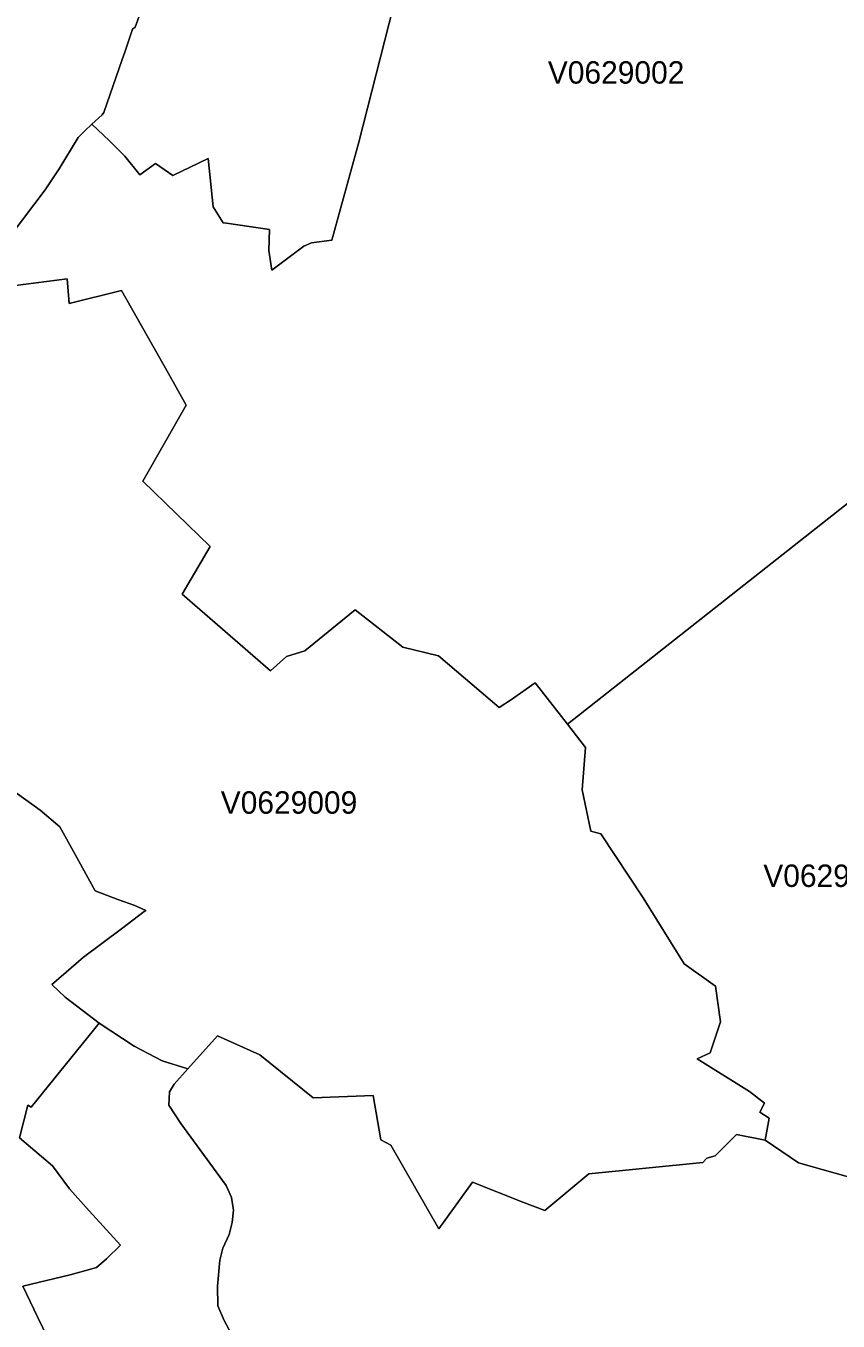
# Model space of a CAD drawing. Extents: x 369010 to 735936, y 6377141 to 6616555.
# Drawn here: x 585396 to 589023, y 6471844 to 6477626 of the extents above; entities that cross this region are included whole.
import ezdxf
from ezdxf.enums import TextEntityAlignment as Align

# ---------------------------------------------------------------- set-up
doc = ezdxf.new("R2010")
doc.units = 0
doc.header["$LTSCALE"] = 40
doc.layers.add('3', color=7, linetype='Continuous', lineweight=13)
doc.layers.add('4', color=7, linetype='Continuous')

msp = doc.modelspace()

# ---------------------------------------------------------------- linework, layer by layer
at = {"layer": '3'}
for points in [[(587231.7, 6478474.62), (586882.32, 6477106.89), (586762.49, 6476670.13), (586671.13, 6476656.89), (586636.87, 6476642.98), (586494.21, 6476534.91), (586481.3, 6476622.96), (586484.28, 6476717.3), (586291.8, 6476746.09), (586276.57, 6476746.76), (586232.22, 6476817.92), (586209.38, 6477033.74), (586051.98, 6476957.77), (585974.2, 6477011.89), (585905.51, 6476960.42), (585837.32, 6477044.99), (585769.3, 6477112.52), (585690.36, 6477186.66)], [(585930.17, 6477747.56), (585884.16, 6477620.95), (585871.75, 6477610.85), (585837.32, 6477508.9), (585825.9, 6477475.97), (585743.98, 6477238.96), (585735.87, 6477228.54), (585690.36, 6477186.66), (585769.3, 6477112.52), (585837.32, 6477044.99), (585905.51, 6476960.42), (585974.2, 6477011.89), (586051.98, 6476957.77), (586209.38, 6477033.74), (586232.22, 6476817.92), (586276.57, 6476746.76), (586291.8, 6476746.09), (586484.28, 6476717.3), (586481.3, 6476622.96), (586494.21, 6476534.91), (586636.87, 6476642.98), (586671.13, 6476656.89), (586762.49, 6476670.13), (586882.32, 6477106.89), (587231.7, 6478474.62)], [(585330.88, 6476693.79), (585481.99, 6476894.05), (585543.89, 6476988.06), (585629.78, 6477128.24), (585658.58, 6477157.7), (585690.36, 6477186.66), (585735.87, 6477228.54), (585743.98, 6477238.96), (585825.9, 6477475.97), (585837.32, 6477508.9), (585871.75, 6477610.85), (585884.16, 6477620.95), (585930.17, 6477747.56)], [(585690.36, 6477186.66), (585658.58, 6477157.7), (585629.78, 6477128.24), (585543.89, 6476988.06), (585481.99, 6476894.05), (585330.88, 6476693.79)], [(585284.54, 6474251.45), (585460.31, 6474125.17), (585547.69, 6474051.03), (585615.55, 6473926.4), (585705.42, 6473765.04), (585806.87, 6473726.31), (585882.51, 6473699.16), (585931.33, 6473677.81), (585924.05, 6473672.35), (585823.42, 6473595.39), (585653.28, 6473468.95), (585520.05, 6473354.92), (585511.28, 6473347.47), (585571.86, 6473289.54), (585722.8, 6473174.35), (585878.87, 6473071.9), (586003.82, 6473005.7), (586118.68, 6472969.79), (586250.92, 6473117.25), (586441.08, 6473032.68), (586678.25, 6472840.53), (586947.03, 6472851.62), (586980.63, 6472653.34), (587025.81, 6472628.85), (587240.63, 6472255.47), (587390.91, 6472464.17), (587615.33, 6472375.3), (587713.15, 6472337.56), (587909.6, 6472501.74), (588418.86, 6472552.22), (588436.73, 6472570.76), (588473.8, 6472582.01), (588569.79, 6472677.84), (588696.9, 6472652.19), (588714.78, 6472750.33), (588673.4, 6472776.65), (588694.42, 6472816.37), (588627.22, 6472868.67), (588394.03, 6473014.64), (588450.96, 6473042.44), (588497.14, 6473180.64), (588475.13, 6473338.7), (588335.61, 6473438.33), (588152.56, 6473733.92), (587963.72, 6474018.75), (587918.54, 6474031.5), (587879.64, 6474215.7), (587895.53, 6474405.2), (587814.43, 6474509.31), (587670.94, 6474693.51), (587565.02, 6474618.7), (587509.91, 6474583.78), (587238.65, 6474814.33), (587079.93, 6474851.9), (586866.92, 6475019.22), (586641.51, 6474836.84), (586559.25, 6474810.85), (586488.09, 6474747.47), (586093.86, 6475089.23), (586219.14, 6475302.4), (585918.42, 6475593.85), (586111.23, 6475932.81), (586033.45, 6476073.82), (585822.59, 6476445.37), (585589.4, 6476386.45), (585579.8, 6476497.18), (585303.24, 6476461.43)], [(585303.24, 6476461.43), (585579.8, 6476497.18), (585589.4, 6476386.45), (585822.59, 6476445.37), (586033.45, 6476073.82), (586111.23, 6475932.81), (585918.42, 6475593.85), (586219.14, 6475302.4), (586093.86, 6475089.23), (586488.09, 6474747.47), (586559.25, 6474810.85), (586641.51, 6474836.84), (586866.92, 6475019.22), (587079.93, 6474851.9), (587238.65, 6474814.33), (587509.91, 6474583.78), (587565.02, 6474618.7), (587670.94, 6474693.51), (587814.43, 6474509.31), (589080.37, 6475505.48)], [(589080.37, 6475505.48), (587814.43, 6474509.31), (587895.53, 6474405.2), (587879.64, 6474215.7), (587918.54, 6474031.5), (587963.72, 6474018.75), (588152.56, 6473733.92), (588335.61, 6473438.33), (588475.13, 6473338.7), (588497.14, 6473180.64), (588450.96, 6473042.44), (588394.03, 6473014.64), (588627.22, 6472868.67), (588694.42, 6472816.37), (588673.4, 6472776.65), (588714.78, 6472750.33), (588696.9, 6472652.19), (588846.02, 6472550.4), (589279.31, 6472427.93)], [(585664.04, 6472070.44), (585711.38, 6472083.51), (585756.39, 6472122.74), (585818.46, 6472183.15), (585678.94, 6472337.07), (585590.72, 6472435.21), (585514.09, 6472537.82), (585367.29, 6472662.78), (585404.53, 6472808.26), (585418.93, 6472799.15), (585722.8, 6473174.35), (585571.86, 6473289.54), (585511.28, 6473347.47), (585520.05, 6473354.92), (585653.28, 6473468.95), (585823.42, 6473595.39), (585924.05, 6473672.35), (585931.33, 6473677.81), (585882.51, 6473699.16), (585806.87, 6473726.31), (585705.42, 6473765.04), (585615.55, 6473926.4), (585547.69, 6474051.03), (585460.31, 6474125.17), (585284.54, 6474251.45)], [(586358, 6471706), (586281.37, 6471847.34), (586252.9, 6471912.55), (586252.24, 6471999.77), (586261.51, 6472115.46), (586276.07, 6472169.25), (586303.88, 6472230.48), (586317.78, 6472283.61), (586322.42, 6472339.55), (586313.81, 6472395.32), (586289.98, 6472449.28), (586088.06, 6472726.17), (586034.27, 6472807.76), (586036.92, 6472868.33), (586057.78, 6472901.93), (586118.68, 6472969.79), (586003.82, 6473005.7), (585878.87, 6473071.9), (585722.8, 6473174.35), (585418.93, 6472799.15), (585404.53, 6472808.26), (585367.29, 6472662.78), (585514.09, 6472537.82), (585590.72, 6472435.21), (585678.94, 6472337.07), (585818.46, 6472183.15), (585756.39, 6472122.74), (585711.38, 6472083.51), (585664.04, 6472070.44), (585593.21, 6472051.24), (585382.68, 6472000.1), (585447.23, 6471863.56), (585541.07, 6471670.42)], [(589279.31, 6472427.93), (588846.02, 6472550.4), (588696.9, 6472652.19), (588569.79, 6472677.84), (588473.8, 6472582.01), (588436.73, 6472570.76), (588418.86, 6472552.22), (587909.6, 6472501.74), (587713.15, 6472337.56), (587615.33, 6472375.3), (587390.91, 6472464.17), (587240.63, 6472255.47), (587025.81, 6472628.85), (586980.63, 6472653.34), (586947.03, 6472851.62), (586678.25, 6472840.53), (586441.08, 6473032.68), (586250.92, 6473117.25), (586118.68, 6472969.79), (586057.78, 6472901.93), (586036.92, 6472868.33), (586034.27, 6472807.76), (586088.06, 6472726.17), (586289.98, 6472449.28), (586313.81, 6472395.32), (586322.42, 6472339.55), (586317.78, 6472283.61), (586303.88, 6472230.48), (586276.07, 6472169.25), (586261.51, 6472115.46), (586252.24, 6471999.77), (586252.9, 6471912.55), (586281.37, 6471847.34), (586358, 6471706)], [(585254.42, 6471470.32), (585430.85, 6471582.37), (585541.4, 6471654.86), (585541.07, 6471670.42), (585447.23, 6471863.56), (585382.68, 6472000.1), (585593.21, 6472051.24), (585664.04, 6472070.44)]]:
    msp.add_lwpolyline(points, dxfattribs=at)

# ---------------------------------------------------------------- texts
at = {"layer": '4'}
for s, p in [('V0629002', (588031.59, 6477368.23)), ('V0629009', (586570.94, 6474109.19)), ('V0629008', (588993.79, 6473782.22))]:
    msp.add_text(s, height=100, dxfattribs=at).set_placement(p, align=Align.CENTER)

doc.saveas('drawing.dxf')
